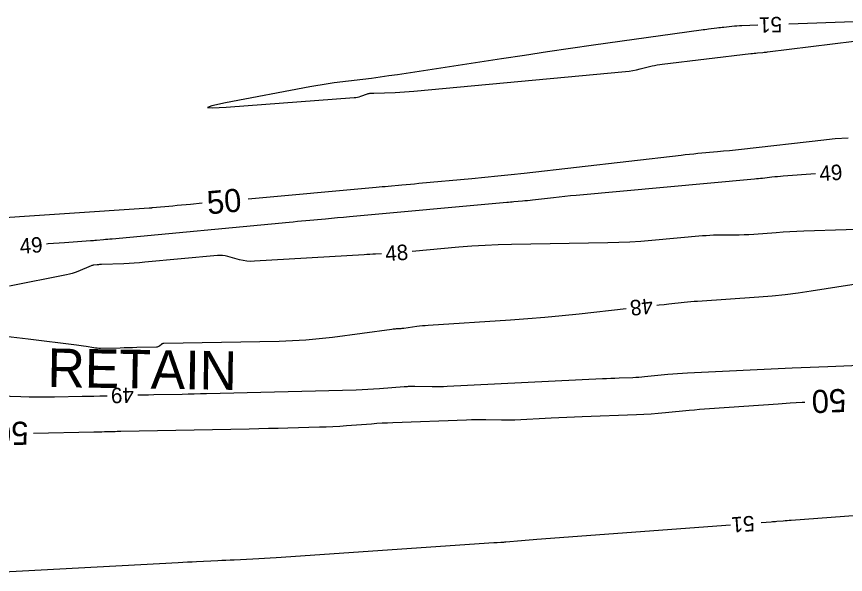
# Model space of a CAD drawing. Extents: x 2384780 to 2405861, y 547869 to 573706.
# Drawn here: x 2395988.6 to 2396095.9, y 552496.1 to 552568.3 of the extents above; entities that cross this region are included whole.
import ezdxf

# ---------------------------------------------------------------- set-up
doc = ezdxf.new("R2010")
doc.units = 0
for name, color, linetype in [('Breaklines', 7, 'Continuous'), ('Old_Level_60', 7, 'Continuous'), ('Old_Level_61', 7, 'Continuous')]:
    doc.layers.add(name, color=color, linetype=linetype)

msp = doc.modelspace()

# ---------------------------------------------------------------- linework, layer by layer
at = {"layer": 'Old_Level_60'}
for points in [[(2396106.65175, 552567.97875), (2396088.583, 552567.341)], [(2396084.5855, 552567.2), (2396082.52025, 552567.127), (2396082.199, 552567.113), (2396081.878, 552567.09325), (2396081.5575, 552567.068), (2396081.2375, 552567.03725), (2396080.19225, 552566.92775), (2396079.9685, 552566.90375), (2396079.74475, 552566.87825), (2396079.52125, 552566.8515), (2396079.29775, 552566.82325), (2396078.20325, 552566.68225), (2396077.9685, 552566.65175), (2396077.73425, 552566.6205), (2396077.49975, 552566.58875), (2396077.2655, 552566.55625), (2396063.3165, 552564.59925), (2396060.328, 552564.17525), (2396057.34075, 552563.74275), (2396054.355, 552563.30125), (2396051.3705, 552562.85075), (2396037.918, 552560.8005), (2396036.7935, 552560.633), (2396035.66775, 552560.47375), (2396034.54125, 552560.32275), (2396033.41325, 552560.1795), (2396029.72725, 552559.72475), (2396028.9385, 552559.62075), (2396028.15175, 552559.504), (2396027.367, 552559.374), (2396026.58425, 552559.231), (2396015.6495, 552557.14), (2396013.89675, 552556.77), (2396013.32425, 552556.5565), (2396013.9325, 552556.4995), (2396015.72125, 552556.599)], [(2396015.72125, 552556.599), (2396032.29175, 552557.83625), (2396032.51875, 552557.8605), (2396032.74275, 552557.8995), (2396032.96375, 552557.95275), (2396033.18175, 552558.02075), (2396034.03975, 552558.319), (2396034.11625, 552558.343), (2396034.19375, 552558.362), (2396034.2725, 552558.37625), (2396034.352, 552558.38575), (2396034.614, 552558.40875), (2396034.67025, 552558.41325), (2396034.72625, 552558.417), (2396034.7825, 552558.42), (2396034.83875, 552558.422), (2396037.63225, 552558.5115), (2396038.2305, 552558.53525), (2396038.82825, 552558.568), (2396039.4255, 552558.61), (2396040.022, 552558.661), (2396067.4435, 552561.2195), (2396067.9245, 552561.2735), (2396068.4025, 552561.34525), (2396068.87725, 552561.435), (2396069.34925, 552561.54275), (2396070.88575, 552561.92375), (2396071.21575, 552562.00025), (2396071.548, 552562.06625), (2396071.882, 552562.122), (2396072.21775, 552562.16725), (2396083.661, 552563.52975), (2396083.87725, 552563.55475), (2396084.0935, 552563.57825), (2396084.31, 552563.60025), (2396084.52675, 552563.6205), (2396085.23475, 552563.6845), (2396085.38625, 552563.69875), (2396085.538, 552563.71425), (2396085.68925, 552563.73075), (2396085.8405, 552563.74875), (2396097.06625, 552565.119)], [(2396092.03925, 552547.95375), (2396087.87675, 552547.6515), (2396087.50625, 552547.62275), (2396087.13625, 552547.59025), (2396086.7665, 552547.55375), (2396086.39725, 552547.51375), (2396085.19125, 552547.3765), (2396084.93275, 552547.34775), (2396084.674, 552547.3205), (2396084.41525, 552547.29475), (2396084.15625, 552547.2705), (2396061.0445, 552545.171), (2396060.3175, 552545.10275), (2396059.591, 552545.03025), (2396058.865, 552544.9535), (2396058.1395, 552544.87225), (2396055.4165, 552544.55975), (2396055.08525, 552544.52275), (2396054.754, 552544.4875), (2396054.4225, 552544.4545), (2396054.09075, 552544.42325), (2396053.00675, 552544.32475), (2396052.7745, 552544.30375), (2396052.54225, 552544.2825), (2396052.31, 552544.2615), (2396052.0775, 552544.24025), (2396031.691, 552542.386), (2396030.91525, 552542.31525), (2396030.13925, 552542.24475), (2396029.3635, 552542.17425), (2396028.5875, 552542.10375), (2396026.053, 552541.87325), (2396025.51, 552541.82375), (2396024.967, 552541.77375), (2396024.424, 552541.72325), (2396023.881, 552541.6725), (2396000.9625, 552539.52075), (2396000.68425, 552539.49475), (2396000.40625, 552539.4685), (2396000.128, 552539.4425), (2395999.84975, 552539.41625), (2395998.94125, 552539.331), (2395998.7465, 552539.3135), (2395998.5515, 552539.297), (2395998.3565, 552539.28225), (2395998.1615, 552539.2685), (2395994.8165, 552539.04575), (2395994.1, 552538.9965), (2395993.3835, 552538.944), (2395992.66725, 552538.888), (2395992.4565, 552538.8705)], [(2396106.9835, 552541.059), (2396090.5285, 552540.528), (2396089.636, 552540.49475), (2396088.74375, 552540.452), (2396087.85225, 552540.40025), (2396086.961, 552540.33925), (2396084.05075, 552540.12475), (2396083.427, 552540.084), (2396082.80275, 552540.05375), (2396082.178, 552540.03375), (2396081.55275, 552540.0245), (2396079.33275, 552540.00925), (2396078.85725, 552540.00125), (2396078.38225, 552539.98325), (2396077.90775, 552539.95525), (2396077.43375, 552539.9175), (2396070.843, 552539.32475), (2396069.43, 552539.2105), (2396068.0155, 552539.1225), (2396066.59975, 552539.06025), (2396065.18275, 552539.02425), (2396052.689, 552538.82025), (2396050.97925, 552538.7765), (2396049.271, 552538.70125), (2396047.56425, 552538.5945), (2396045.8595, 552538.45625), (2396039.823, 552537.9105)], [(2396035.83425, 552537.61475), (2396035.0925, 552537.57075), (2396034.71825, 552537.54875), (2396034.34425, 552537.5265), (2396033.97, 552537.50425), (2396033.596, 552537.48225), (2396019.39175, 552536.64175), (2396018.906, 552536.63275), (2396018.4245, 552536.66375), (2396017.947, 552536.7345), (2396017.474, 552536.845), (2396015.9355, 552537.2715), (2396015.60425, 552537.3475), (2396015.2705, 552537.3925), (2396014.934, 552537.40675), (2396014.59475, 552537.39025), (2396005.189, 552536.50575), (2396004.51375, 552536.447), (2396003.83775, 552536.398), (2396003.16125, 552536.35825), (2396002.484, 552536.32825), (2395999.59425, 552536.22), (2395999.45825, 552536.214), (2395999.32275, 552536.206), (2395999.187, 552536.19625), (2395999.05175, 552536.1845), (2395998.6095, 552536.14275), (2395998.5155, 552536.13025), (2395998.4235, 552536.11075), (2395998.33325, 552536.08425), (2395998.2445, 552536.05075), (2395996.54575, 552535.33425), (2395996.17875, 552535.1905), (2395995.80575, 552535.066), (2395995.427, 552534.961), (2395995.04225, 552534.8755), (2395987.68225, 552533.436)], [(2396071.5015, 552530.946), (2396071.824, 552530.9815), (2396072.43675, 552531.04925), (2396073.04975, 552531.117), (2396075.05225, 552531.33825), (2396075.4815, 552531.38325), (2396075.911, 552531.424), (2396076.34125, 552531.46025), (2396076.7715, 552531.492), (2396084.72675, 552532.03675), (2396086.42925, 552532.172), (2396088.12775, 552532.34375), (2396089.82225, 552532.55225), (2396091.5125, 552532.7975), (2396107.30625, 552535.2635)], [(2395987.16475, 552526.9245), (2395988.63725, 552526.76825), (2395990.10825, 552526.59525), (2395996.34575, 552525.82625), (2395996.65675, 552525.786), (2395996.9675, 552525.74225), (2395997.27725, 552525.69475), (2395997.58675, 552525.6435), (2395998.59675, 552525.47075), (2395998.8135, 552525.43875), (2395999.031, 552525.41725), (2395999.2495, 552525.406), (2395999.4685, 552525.40525), (2396001.988, 552525.456), (2396002.52775, 552525.467), (2396003.06775, 552525.47825), (2396003.6075, 552525.49), (2396004.14725, 552525.502), (2396006.71975, 552525.56), (2396006.82775, 552525.571), (2396006.9295, 552525.59875), (2396007.025, 552525.6435), (2396007.11425, 552525.70525), (2396007.3955, 552525.93425), (2396007.458, 552525.97725), (2396007.525, 552526.0085), (2396007.59625, 552526.02775), (2396007.67175, 552526.03525), (2396022.58425, 552526.309), (2396024.31575, 552526.3655), (2396026.04375, 552526.4715), (2396027.76775, 552526.6265), (2396029.48825, 552526.831), (2396037.20825, 552527.86025), (2396037.35825, 552527.879), (2396037.5085, 552527.895), (2396037.65875, 552527.9085), (2396037.8095, 552527.9195), (2396038.302, 552527.951), (2396038.4075, 552527.9585), (2396038.51275, 552527.968), (2396038.618, 552527.97925), (2396038.72275, 552527.9925), (2396040.428, 552528.22075), (2396040.79375, 552528.2665), (2396041.16025, 552528.306), (2396041.52725, 552528.33925), (2396041.89475, 552528.36625), (2396052.5665, 552529.058), (2396054.79425, 552529.215), (2396057.01975, 552529.39725), (2396059.243, 552529.60475), (2396061.464, 552529.8375), (2396067.52575, 552530.507)], [(2396004.30975, 552519.33525), (2396004.9405, 552519.35), (2396005.66225, 552519.36575), (2396006.38425, 552519.3805), (2396010.04275, 552519.45275), (2396010.82675, 552519.46875), (2396011.61075, 552519.486), (2396012.39475, 552519.50425), (2396013.1785, 552519.52375), (2396032.5775, 552520.01825), (2396033.328, 552520.04225), (2396034.078, 552520.07575), (2396034.8275, 552520.119), (2396035.5765, 552520.17175), (2396038.79725, 552520.41975), (2396038.934, 552520.42975), (2396039.071, 552520.43875), (2396039.20775, 552520.44675), (2396039.34475, 552520.45375), (2396039.7925, 552520.47525), (2396039.88825, 552520.479), (2396039.98425, 552520.481), (2396040.08025, 552520.48175), (2396040.17625, 552520.48075), (2396042.43225, 552520.439), (2396042.9155, 552520.434), (2396043.39875, 552520.43725), (2396043.88175, 552520.4485), (2396044.36475, 552520.468), (2396064.45475, 552521.44425), (2396064.9985, 552521.47), (2396065.54225, 552521.494), (2396066.086, 552521.51675), (2396066.63, 552521.53775), (2396068.40675, 552521.60375), (2396068.78725, 552521.621), (2396069.1675, 552521.644), (2396069.54725, 552521.673), (2396069.9265, 552521.70775), (2396072.9185, 552522.00625), (2396073.56, 552522.066), (2396074.202, 552522.11725), (2396074.84475, 552522.1605), (2396075.488, 552522.19525), (2396089.04075, 552522.8405), (2396090.196, 552522.894), (2396091.35125, 552522.94425), (2396092.50675, 552522.9915), (2396093.66225, 552523.03575), (2396097.77875, 552523.1875)], [(2395968.68425, 552519.7675), (2395989.1565, 552519.11575), (2395990.24625, 552519.08825), (2395991.336, 552519.0745), (2395992.42575, 552519.075), (2395993.51575, 552519.0895), (2395997.07625, 552519.1595), (2395997.83925, 552519.17525), (2395998.60225, 552519.192), (2395999.365, 552519.20975), (2396000.128, 552519.22875), (2396000.311, 552519.2335)], [(2396126.29325, 552505.86375), (2396088.9025, 552503.088), (2396088.646, 552503.0685), (2396088.38975, 552503.048), (2396088.13325, 552503.02675), (2396087.87725, 552503.00475), (2396087.04025, 552502.93075), (2396086.861, 552502.91525), (2396086.6815, 552502.90025), (2396086.502, 552502.886), (2396086.3225, 552502.8725), (2396085.0165, 552502.7755)], [(2396081.0275, 552502.47975), (2396055.974, 552500.62125), (2396055.47275, 552500.58325), (2396054.9715, 552500.54325), (2396054.4705, 552500.501), (2396053.9695, 552500.45725), (2396051.94075, 552500.27525), (2396051.7865, 552500.26225), (2396051.632, 552500.251), (2396051.4775, 552500.241), (2396051.32275, 552500.23275), (2396050.81725, 552500.2085), (2396050.70875, 552500.203), (2396050.6005, 552500.197), (2396050.49225, 552500.1905), (2396050.384, 552500.18325), (2396022.1905, 552498.2505), (2396021.44325, 552498.20125), (2396020.69575, 552498.15575), (2396019.948, 552498.114), (2396019.2, 552498.07625), (2396016.75625, 552497.959), (2396016.23275, 552497.93375), (2396015.709, 552497.90875), (2396015.18525, 552497.8835), (2396014.66175, 552497.8585), (2396011.90375, 552497.726), (2396011.31275, 552497.69725), (2396010.722, 552497.66775), (2396010.131, 552497.6375), (2396009.54025, 552497.60625), (2395981.23675, 552496.099)]]:
    msp.add_lwpolyline(points, dxfattribs=at)
at = {"layer": 'Old_Level_61'}
for points in [[(2396096.29825, 552552.59575), (2396094.59375, 552552.47225), (2396094.22875, 552552.44375), (2396093.864, 552552.41175), (2396093.4995, 552552.37575), (2396093.1355, 552552.33625), (2396082.48375, 552551.124), (2396081.706, 552551.0375), (2396080.92775, 552550.95575), (2396080.149, 552550.87825), (2396079.36975, 552550.80525), (2396076.82375, 552550.574), (2396076.27825, 552550.52275), (2396075.73325, 552550.4685), (2396075.1885, 552550.41075), (2396074.644, 552550.35), (2396054.32775, 552548.0175), (2396052.62975, 552547.8275), (2396050.9305, 552547.64775), (2396049.23025, 552547.478), (2396047.529, 552547.31825), (2396040.68325, 552546.69575), (2396040.13525, 552546.646), (2396039.5875, 552546.596), (2396039.0395, 552546.54625), (2396038.4915, 552546.4965), (2396036.70175, 552546.3335), (2396036.31825, 552546.29875), (2396035.93475, 552546.26375), (2396035.55125, 552546.229), (2396035.16775, 552546.194), (2396018.5855, 552544.6865)], [(2396012.61025, 552544.14325), (2396011.1205, 552544.00775), (2396010.5445, 552543.955), (2396009.9685, 552543.902), (2396009.39275, 552543.84875), (2396008.81675, 552543.79475), (2396006.21675, 552543.55075), (2396006.17325, 552543.54675), (2396006.12975, 552543.5425), (2396006.08625, 552543.5385), (2396006.04275, 552543.5345), (2396005.90075, 552543.521), (2396005.87025, 552543.51825), (2396005.83975, 552543.51575), (2396005.80925, 552543.5135), (2396005.779, 552543.51125), (2395983.14775, 552542.005)], [(2395990.77725, 552514.403), (2395998.5895, 552514.557), (2395998.93725, 552514.564), (2395999.285, 552514.57175), (2395999.63275, 552514.58), (2395999.9805, 552514.5885), (2396001.11675, 552514.61775), (2396001.36, 552514.62375), (2396001.6035, 552514.6295), (2396001.847, 552514.63475), (2396002.0905, 552514.63975), (2396018.7335, 552514.968), (2396019.98375, 552514.9935), (2396021.23425, 552515.021), (2396022.4845, 552515.05), (2396023.73475, 552515.081), (2396027.819, 552515.18525), (2396028.69375, 552515.21325), (2396029.56825, 552515.25225), (2396030.442, 552515.3025), (2396031.315, 552515.36425), (2396034.54375, 552515.6125), (2396035.236, 552515.66225), (2396035.9285, 552515.70525), (2396036.62125, 552515.741), (2396037.3145, 552515.76975), (2396046.86425, 552516.1195), (2396047.4865, 552516.138), (2396048.109, 552516.148), (2396048.7315, 552516.14925), (2396049.354, 552516.142), (2396051.38775, 552516.1045), (2396051.8235, 552516.1), (2396052.259, 552516.10275), (2396052.6945, 552516.113), (2396053.13, 552516.1305), (2396057.82925, 552516.359), (2396058.83625, 552516.4065), (2396059.8435, 552516.451), (2396060.85075, 552516.493), (2396061.85825, 552516.53175), (2396068.86425, 552516.79275), (2396069.8085, 552516.83525), (2396070.75175, 552516.89225), (2396071.694, 552516.96425), (2396072.63525, 552517.05075), (2396075.70825, 552517.357), (2396076.367, 552517.42025), (2396077.026, 552517.47875), (2396077.6855, 552517.53225), (2396078.3455, 552517.581), (2396087.2275, 552518.20325), (2396088.77725, 552518.3055), (2396090.3275, 552518.39475), (2396090.66575, 552518.4115)]]:
    msp.add_lwpolyline(points, dxfattribs=at)

# ---------------------------------------------------------------- texts
at = {"layer": 'Breaklines'}
msp.add_text('RETAIN', height=5, rotation=359.1014639, dxfattribs=at).set_placement((2395992.57275, 552520.36475))
at = {"layer": 'Old_Level_60'}
for s, rotation, p in [('51', 182.0214333, (2396087.682, 552568.30975)), ('49', 4.1509583, (2396092.63, 552546.994)), ('49', 4.8364083, (2395989.07275, 552537.58125)), ('48', 4.2422861, (2396036.40475, 552536.63175)), ('48', 186.3027167, (2396070.8985, 552531.8855)), ('49', 181.4578528, (2396003.76475, 552520.322)), ('51', 184.2419833, (2396084.0785, 552503.70875))]:
    msp.add_text(s, height=2, rotation=rotation, dxfattribs=at).set_placement(p)
at = {"layer": 'Old_Level_61'}
for rotation, p in [(5.1951278, (2396013.3815, 552542.707)), (182.3163944, (2396095.96225, 552520.13775)), (181.1292083, (2395990.10975, 552515.89025))]:
    msp.add_text('50', height=3, rotation=rotation, dxfattribs=at).set_placement(p)

doc.saveas('drawing.dxf')
